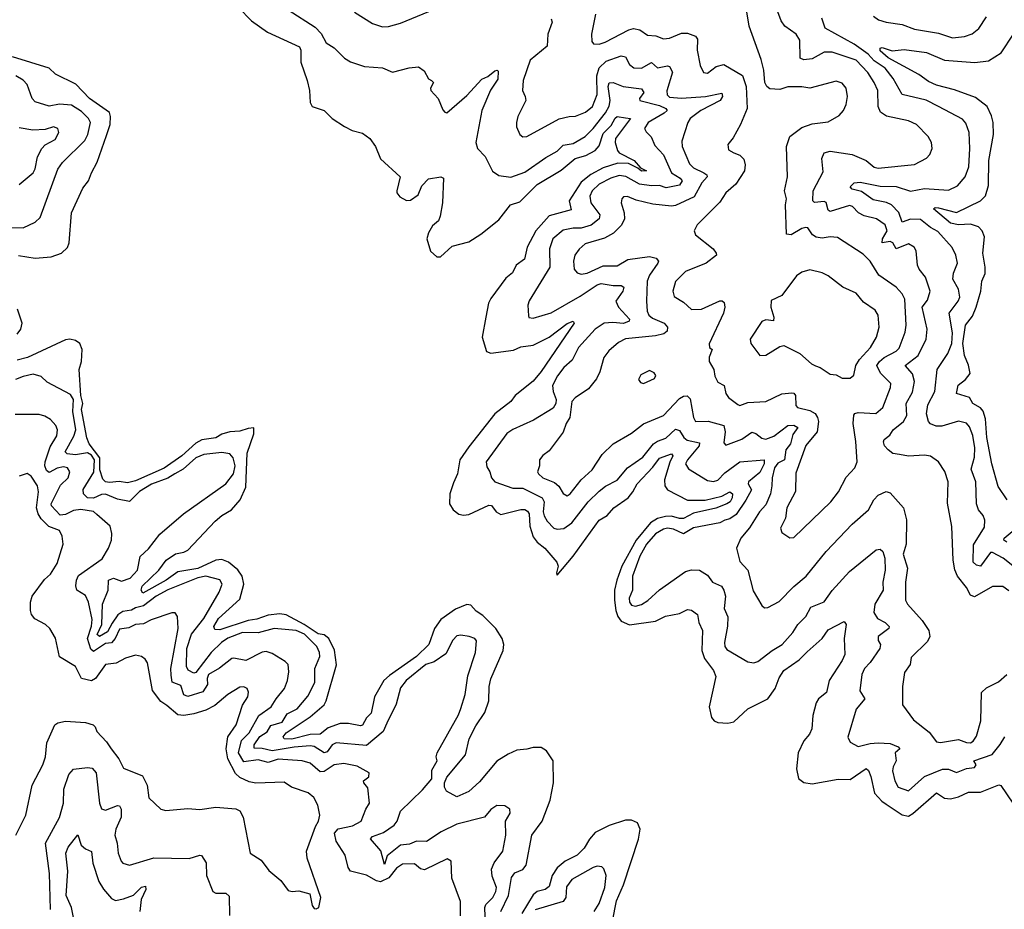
# Model space of a CAD drawing. Extents: x 1246230 to 1426786, y 660032 to 763141.
# Tile 387 of 566: x 1398517 to 1403423, y 675156 to 679587. Entities that reach past the tile are written whole.
import ezdxf

# ---------------------------------------------------------------- set-up
doc = ezdxf.new("R2010")
doc.units = 0

msp = doc.modelspace()

# ---------------------------------------------------------------- linework, layer by layer
at = {"layer": '0CON10XD'}
for points in [[(1403445, 676742), (1403415, 676763.2), (1403365, 676763.8), (1403275, 676712.9), (1403255, 676720), (1403235, 676759.2), (1403189.6, 676815), (1403176.8, 676846.8), (1403168.8, 676895), (1403162, 677062), (1403139.4, 677179.4), (1403144, 677285), (1403127, 677337), (1403095.4, 677385.4), (1403055, 677412.6), (1403025, 677418.2), (1402945, 677413.1), (1402900.6, 677420.6), (1402867.1, 677427.1), (1402844.1, 677444.1), (1402825.5, 677465), (1402820.4, 677485), (1402825, 677496.7), (1402852.9, 677517.1), (1402869.5, 677545), (1402920.5, 677585), (1402937, 677615), (1402934.5, 677675.5), (1402965, 677731.1), (1402976.4, 677785), (1402965, 677822.7), (1402928.8, 677865), (1402994.1, 677915), (1403034.6, 677995), (1403038.7, 678045), (1403014.2, 678155), (1403040.6, 678189.4), (1403053.5, 678235), (1403031.3, 678305), (1402998.5, 678345), (1402990, 678365), (1402983.8, 678435), (1402974.7, 678454.7), (1402945, 678471.2), (1402885, 678446.2), (1402867, 678475), (1402855, 678483), (1402815.3, 678475.3), (1402816.3, 678495), (1402838.8, 678535), (1402829.1, 678565), (1402785.8, 678595), (1402725, 678610.5), (1402697.1, 678625), (1402666.3, 678656.3), (1402651.9, 678661.9), (1402555, 678632.1), (1402545, 678638), (1402535, 678676.7), (1402525, 678681.1), (1402476.9, 678676.9), (1402469.2, 678685), (1402471.2, 678735), (1402520.1, 678829.9), (1402513.3, 678895), (1402525, 678924.4), (1402555, 678931.8), (1402665, 678915.9), (1402735.2, 678885.2), (1402775, 678853.2), (1402795, 678847.3), (1402975, 678865.5), (1403035, 678896.9), (1403051.9, 678915), (1403064.4, 678945.6), (1403060, 678975), (1403043.1, 679005), (1402985.8, 679065), (1402945, 679083.6), (1402836.5, 679106.5), (1402806.6, 679126.6), (1402794, 679155), (1402792.7, 679235), (1402775.3, 679275), (1402743.4, 679323.4), (1402684.5, 679385), (1402565, 679424.7), (1402525, 679426.2), (1402465, 679391.4), (1402425, 679388), (1402405.4, 679395.4), (1402405, 679486), (1402386.4, 679515), (1402329.2, 679555), (1402310.8, 679580.8), (1402269.5, 679695)], [(1399608.1, 679648.1), (1399671.7, 679581.7), (1399751.8, 679525), (1399911.2, 679451.2), (1399918.4, 679435), (1399917.4, 679375), (1399949.7, 679285), (1399961.3, 679235), (1399965.3, 679175.3), (1399974.4, 679155), (1400034, 679135), (1400074.2, 679095), (1400135, 679054.4), (1400173.3, 679035), (1400225, 679021.5), (1400261.4, 678995), (1400290.8, 678955), (1400314.4, 678894.4), (1400412.5, 678805), (1400396.2, 678735), (1400396.2, 678725), (1400411.2, 678705), (1400445, 678686.2), (1400465, 678687.5), (1400503.1, 678715), (1400521.2, 678758.8), (1400555, 678794.5), (1400615, 678804.5), (1400628.5, 678798.5), (1400624.5, 678674.5), (1400611.8, 678608.2), (1400604.1, 678585.9), (1400575, 678560), (1400555, 678526), (1400546, 678495), (1400564.6, 678434.6), (1400595, 678406), (1400614.1, 678405.9), (1400671.7, 678458.3), (1400755, 678480.6), (1400815, 678518.2), (1400905, 678590.2), (1400963.3, 678665), (1401009.8, 678680.2), (1401095, 678767), (1401215, 678837.8), (1401285, 678896), (1401338.9, 678911.1), (1401385, 678935.3), (1401405, 678958.9), (1401425, 679019.7), (1401465, 679059.7), (1401485, 679097.1), (1401495, 679105.3), (1401535, 679098.9), (1401561.1, 679095), (1401486.5, 678995), (1401484.8, 678975), (1401496.1, 678936.1), (1401505, 678923.2), (1401579.2, 678885), (1401610, 678850), (1401641.2, 678835), (1401615, 678832), (1401597.8, 678847.8), (1401550.2, 678870.2), (1401498.2, 678871.8), (1401425, 678849.7), (1401363.8, 678816.2), (1401315, 678777.2), (1401254.5, 678685), (1401265, 678640.6), (1401155, 678610.3), (1401088.6, 678535), (1401045.5, 678454.5), (1401032.9, 678395), (1400991.8, 678365), (1400973.1, 678326.9), (1400939.7, 678300.3), (1400865, 678198.1), (1400853.8, 678175), (1400839.5, 678105), (1400820.9, 678005), (1400842.5, 677935), (1400865, 677926.9), (1400978.3, 677941.7), (1401015, 677957.3), (1401075, 677966.2), (1401155, 678005.9), (1401245, 678073.6), (1401275.8, 678085.8), (1401280, 678075), (1401115.2, 677835), (1401075, 677786.7), (1400986.4, 677715), (1400964.8, 677685.2), (1400885, 677624), (1400755, 677459.2), (1400710.9, 677395), (1400698.9, 677325), (1400679.5, 677280.5), (1400660.7, 677225), (1400659.3, 677175), (1400676.7, 677145), (1400705, 677123.8), (1400728.6, 677118.6), (1400755, 677122), (1400855, 677169.7), (1400867.4, 677167.4), (1400890.7, 677135), (1400915, 677122.9), (1401015, 677147.5), (1401035, 677146.7), (1401048.3, 677138.3), (1401056.2, 677125), (1401058.6, 677065), (1401075, 677011.1), (1401095.3, 676985), (1401133.6, 676955), (1401193.3, 676885), (1401200, 676865), (1401191.7, 676831.7), (1401195, 676820), (1401275, 676914.7), (1401404.7, 677095), (1401445, 677116.7), (1401477.2, 677155), (1401548.6, 677205), (1401573, 677235), (1401594.3, 677275.7), (1401672.1, 677357.9), (1401705, 677402.8), (1401765, 677424.4), (1401771.8, 677415), (1401756.1, 677383.9), (1401729.5, 677295), (1401731.4, 677265), (1401744.6, 677245), (1401845, 677193.6), (1401933.5, 677193.5), (1402015, 677213.5), (1402055, 677235.3), (1402068.6, 677225), (1402067.2, 677205), (1402057.6, 677185), (1402040.4, 677175), (1401986.2, 677153.8), (1401875, 677129.7), (1401825, 677103.1), (1401805, 677102), (1401765, 677114.7), (1401735, 677112.6), (1401695, 677102.4), (1401659.6, 677080.4), (1401589.7, 676995), (1401517.6, 676865), (1401492.1, 676795), (1401481.8, 676745), (1401480.3, 676695), (1401487.4, 676645), (1401497.6, 676615), (1401515, 676590.6), (1401555, 676572.5), (1401685, 676591.6), (1401735, 676616.2), (1401805, 676630), (1401845, 676648.8), (1401865, 676645.4), (1401894.4, 676625), (1401901.1, 676585), (1401919.2, 676545), (1401915.8, 676445), (1401929.2, 676405), (1401974.7, 676344.7), (1401985.4, 676315.4), (1401953.3, 676165), (1401965, 676112), (1401977.1, 676095), (1401995, 676085.6), (1402046.2, 676083.8), (1402075, 676090), (1402145.4, 676154.6), (1402244.4, 676205), (1402281.6, 676255), (1402301.2, 676308.8), (1402325, 676344.6), (1402400.9, 676399.1), (1402441.4, 676438.6), (1402516, 676504), (1402545, 676548.1), (1402625, 676590), (1402635.6, 676575), (1402625.4, 676504.6), (1402628.5, 676425), (1402615.3, 676395), (1402550.8, 676295), (1402536.9, 676235), (1402497.5, 676205), (1402485.4, 676185), (1402468.9, 676121.1), (1402464.7, 676055.3), (1402451.9, 676028.1), (1402423.6, 675995), (1402396.5, 675935), (1402387.3, 675855), (1402398.2, 675808.2), (1402425, 675787.1), (1402465, 675780), (1402595, 675803.6), (1402655, 675802), (1402735, 675856.9), (1402746.7, 675846.7), (1402757.5, 675817.5), (1402777.1, 675735), (1402812.6, 675695), (1402835, 675679.6), (1402915, 675626.3), (1402945, 675620.5), (1402967.6, 675632.4), (1403085, 675736), (1403125, 675709.1), (1403155, 675705.3), (1403195, 675715.3), (1403245, 675739.5), (1403305, 675740), (1403395.7, 675775.7), (1403405, 675773.3), (1403465.2, 675685.2)], [(1399855, 679636.3), (1399989.7, 679549.7), (1400018.8, 679518.8), (1400045, 679471.2), (1400085, 679447.1), (1400135, 679395.5), (1400165, 679376.7), (1400235, 679353.6), (1400325, 679346.7), (1400375, 679325.8), (1400457.7, 679347.7), (1400505, 679352), (1400533.2, 679333.2), (1400555, 679292.5), (1400570, 679285), (1400578.8, 679275), (1400564.2, 679245.8), (1400566.2, 679235), (1400603.1, 679195), (1400625, 679138.8), (1400635, 679126.2), (1400645, 679124), (1400745, 679209.6), (1400819.4, 679290.6), (1400850, 679305), (1400885, 679331.8), (1400895.6, 679335.6), (1400900.9, 679330.9), (1400899.2, 679290.8), (1400863.2, 679236.8), (1400819.8, 679135), (1400790, 678975), (1400797.9, 678945), (1400836.8, 678905), (1400872.8, 678832.8), (1400905, 678811.1), (1400965, 678802.9), (1401035, 678827.1), (1401139.4, 678900.6), (1401195, 678931.6), (1401225, 678962), (1401275, 678971.2), (1401335, 679004.8), (1401373.9, 679045), (1401436.6, 679123.4), (1401454, 679156), (1401460.1, 679185), (1401449.3, 679255), (1401455, 679272.1), (1401475, 679273.5), (1401524.8, 679254.8), (1401615, 679242.9), (1401626.4, 679225), (1401605.6, 679195), (1401607.5, 679185), (1401705, 679159.4), (1401736.2, 679145), (1401743.9, 679135), (1401729.2, 679120.8), (1401649.2, 679075), (1401630.5, 679045), (1401638.5, 679028.5), (1401664.2, 679004.2), (1401681.3, 678961.3), (1401725, 678914.5), (1401765.2, 678825), (1401808.6, 678798.6), (1401818.5, 678785), (1401805, 678763), (1401739.1, 678749.1), (1401705, 678761.7), (1401665, 678758.9), (1401605, 678768.1), (1401536.9, 678806.9), (1401505, 678811.1), (1401462.6, 678797.4), (1401405, 678767.8), (1401370.5, 678735), (1401357.6, 678707.6), (1401362.7, 678675), (1401408.5, 678615), (1401405.3, 678595), (1401365, 678563.7), (1401315, 678549), (1401275, 678549.2), (1401225, 678538.7), (1401173.3, 678495), (1401157.2, 678445), (1401158.4, 678355), (1401055, 678186.7), (1401050, 678165), (1401052.1, 678112.1), (1401054.4, 678104.4), (1401075, 678100), (1401165, 678127.8), (1401310.1, 678209.9), (1401395, 678266), (1401415, 678272.4), (1401475, 678262.9), (1401513.9, 678263.9), (1401527.1, 678255), (1401523.1, 678235), (1401486.9, 678185), (1401501.1, 678155), (1401555.3, 678095), (1401554.6, 678085), (1401525, 678074.3), (1401471.9, 678078.1), (1401429.4, 678075), (1401384, 678045), (1401301.8, 677955), (1401269.3, 677890.7), (1401228.5, 677855), (1401196.4, 677813.6), (1401172.9, 677765), (1401175.3, 677735), (1401190.9, 677695), (1401188.5, 677675), (1401175, 677651.4), (1401077.6, 677592.4), (1400975, 677546.2), (1400945, 677525.4), (1400842.2, 677385), (1400845, 677360), (1400860, 677335), (1400867.8, 677305), (1400885.3, 677285.3), (1400975, 677253.1), (1401025, 677253.4), (1401121.2, 677205), (1401130.3, 677185), (1401124.8, 677135), (1401130.5, 677115), (1401145, 677089.6), (1401179.1, 677055), (1401195, 677048.9), (1401228.1, 677051.9), (1401269, 677081), (1401349.4, 677185), (1401405, 677238.4), (1401436.3, 677263.7), (1401495, 677292.9), (1401545, 677354.7), (1401622.2, 677407.8), (1401675.4, 677474.6), (1401695, 677488), (1401737.4, 677502.6), (1401785, 677547.5), (1401805, 677541.5), (1401826.8, 677506.8), (1401843.2, 677493.2), (1401905, 677480), (1401902.4, 677465), (1401844.7, 677395), (1401835.5, 677375), (1401850.1, 677350.1), (1401945, 677292), (1401975, 677287.6), (1401995, 677294.1), (1402030.2, 677329.8), (1402105, 677385.3), (1402227.1, 677395), (1402227, 677375), (1402205, 677331.9), (1402147.9, 677285), (1402147.1, 677275), (1402164.2, 677245), (1402135, 677193.5)], [(1400185.3, 679625.3), (1400275, 679568.1), (1400325, 679552.2), (1400355, 679553.5), (1400415, 679570.5), (1400585, 679639.6)], [(1402558.2, 677185), (1402597.1, 677235), (1402635, 677308.1), (1402678.2, 677355), (1402690.8, 677385), (1402684.1, 677485.9), (1402670.3, 677575), (1402672.9, 677617.1), (1402678, 677625), (1402695, 677630.9), (1402783.3, 677625), (1402817.3, 677655), (1402855.4, 677755), (1402857.7, 677775), (1402805.8, 677825.8), (1402788.1, 677865), (1402800.7, 677885), (1402825, 677904.2), (1402883.8, 677936.2), (1402899, 677951), (1402928.8, 678031.2), (1402934, 678066), (1402928, 678195), (1402915, 678221.9), (1402885, 678254.4), (1402798.6, 678315), (1402754.3, 678385), (1402719.5, 678419.5), (1402592.8, 678502.8), (1402556.1, 678506.1), (1402515, 678499.2), (1402485, 678503.8), (1402467.5, 678515), (1402445, 678550), (1402435, 678552.1), (1402415, 678546.6), (1402360.8, 678515), (1402338.2, 678518.2), (1402332.3, 678665), (1402337.5, 678695), (1402328.6, 678735), (1402342.5, 678805), (1402337.8, 678955), (1402354.4, 679005), (1402415, 679050.6), (1402465, 679068.1), (1402545, 679078.6), (1402600.5, 679109.5), (1402621.4, 679135), (1402634.5, 679165.5), (1402642.5, 679205), (1402635, 679246.2), (1402615, 679271.4), (1402585, 679280.5), (1402455, 679245.6), (1402415, 679252.2), (1402345, 679252.2), (1402305, 679239.4), (1402255, 679242.5), (1402240, 679255), (1402230, 679275), (1402224.4, 679335), (1402211.2, 679388.8), (1402152.3, 679555), (1402135.4, 679655.4)], [(1401165, 679592), (1401171.1, 679575), (1401148.9, 679515), (1401146.2, 679455), (1401061.1, 679385), (1401025.6, 679285), (1401022.2, 679235), (1401036.4, 679205), (1401038.8, 679185), (1401000, 679105), (1400992.2, 679075), (1400993.3, 679053.3), (1401010, 679015), (1401023.5, 679003.5), (1401045, 679005.6), (1401205, 679093.3), (1401255.7, 679105.7), (1401286.1, 679106.1), (1401337, 679127), (1401371.5, 679155), (1401394.8, 679215.2), (1401392.7, 679307.3), (1401405, 679346.7), (1401439, 679381), (1401515, 679406.8), (1401535, 679402.5), (1401555, 679363.5), (1401576.6, 679346.6), (1401615, 679345.9), (1401665, 679374.5), (1401695, 679348.2), (1401745, 679356.9), (1401755, 679353.5), (1401769.3, 679325), (1401742, 679232), (1401743, 679213), (1401755, 679200.7), (1401815, 679196.1), (1401934.8, 679205.2), (1402015, 679221.2), (1402018.5, 679205), (1402008.2, 679185), (1401911.5, 679135), (1401858.6, 679095), (1401845.8, 679075), (1401817.2, 678982.8), (1401818.2, 678955), (1401855, 678870), (1401875, 678848.8), (1401925.6, 678825), (1401941.8, 678815), (1401942.5, 678805), (1401916, 678775), (1401877.5, 678705), (1401785, 678661.7), (1401765, 678658.4), (1401672, 678668), (1401588.3, 678688.3), (1401545, 678706), (1401525, 678704.3), (1401516.9, 678695), (1401513.9, 678675), (1401528.6, 678625), (1401530.7, 678595), (1401516.6, 678563.4), (1401475.7, 678524.3), (1401431.9, 678498.1), (1401335, 678471.5), (1401305.2, 678444.8), (1401283.4, 678415), (1401276.6, 678385), (1401280, 678345), (1401295, 678326.7), (1401315, 678320.4), (1401345, 678325.3), (1401425, 678360.4), (1401495, 678360.7), (1401546.8, 678393.2), (1401655, 678407.9), (1401688.7, 678398.7), (1401700, 678385), (1401697.5, 678375), (1401655.3, 678315), (1401643.4, 678285), (1401640.9, 678185)], [(1401385.5, 679615), (1401366.9, 679515), (1401368.8, 679478.8), (1401376.2, 679466.2), (1401405, 679465.6), (1401435, 679474.7), (1401553, 679537), (1401575, 679542.5), (1401607.5, 679537.5), (1401645, 679510.9), (1401686.3, 679506.3), (1401725, 679491.2), (1401755, 679495.4), (1401815, 679519.7), (1401845, 679519.7), (1401885, 679505.4), (1401895, 679490), (1401892.2, 679435), (1401908.3, 679358.3), (1401925, 679323.8), (1401945, 679321.4), (1401986.8, 679353.2), (1402025, 679363.8), (1402119.2, 679309.2), (1402137.1, 679255), (1402142.1, 679145), (1402108.6, 679065), (1402072, 678998), (1402046, 678965), (1402048.3, 678938.3), (1402075, 678924.4), (1402105, 678912.9), (1402125, 678892.5), (1402132.7, 678865), (1402128.2, 678835), (1402085, 678768.2), (1402035, 678725.5), (1402005, 678677.5), (1401892.5, 678565), (1401878, 678535), (1401883.8, 678515), (1401972.5, 678445), (1401988, 678425), (1401988.8, 678415), (1401938, 678375), (1401835, 678332.9), (1401785, 678282.9), (1401771.1, 678235), (1401778.8, 678208.8), (1401825, 678180.6), (1401865, 678144.4), (1401915, 678145.9), (1402005, 678186.9), (1402017.1, 678187.1), (1402027.7, 678177.7), (1402030.6, 678155), (1402024.3, 678125), (1401953.2, 677973.2), (1401953.9, 677953.9), (1401967.5, 677945), (1401953.3, 677906.7), (1401953.1, 677885), (1401975.3, 677845.3), (1401980.9, 677810.9), (1401995, 677782), (1402028.1, 677765), (1402036.2, 677725), (1402048.2, 677705), (1402095, 677670), (1402105, 677666.2), (1402145, 677680.4), (1402235, 677685.9), (1402315, 677723.4), (1402365, 677728.8), (1402375, 677726.5), (1402382.3, 677715), (1402384.2, 677665), (1402392.2, 677655), (1402455, 677641), (1402480, 677625), (1402492.9, 677605), (1402497, 677585), (1402490, 677535), (1402435, 677466.5), (1402385, 677328), (1402383.5, 677236.5), (1402340.4, 677155), (1402333.6, 677105), (1402308.1, 677055), (1402315, 677032), (1402355, 677006), (1402375, 677007.5), (1402558.2, 677185)], [(1403465, 676866.2), (1403417.3, 676905), (1403365, 676932.5), (1403355, 676932.5), (1403305, 676865.4), (1403285, 676870), (1403267.2, 676885), (1403269.3, 676970.7), (1403325, 677060), (1403326.5, 677095), (1403318.1, 677118.1), (1403294.5, 677145), (1403283.8, 677175), (1403281.8, 677285), (1403258.2, 677348.2), (1403275, 677408.8), (1403276, 677455), (1403265.6, 677515.6), (1403249.3, 677559.3), (1403235, 677577.1), (1403195, 677586.8), (1403112.2, 677562.2), (1403082.9, 677562.9), (1403055, 677573.5), (1403045.6, 677585), (1403034.7, 677624.7), (1403041.3, 677668.7), (1403077.5, 677735), (1403088.2, 677845), (1403141.5, 677925), (1403161, 677975), (1403165, 678027.5), (1403147.7, 678125), (1403193.1, 678185), (1403200.9, 678205), (1403195.6, 678245.6), (1403167.1, 678295), (1403170.4, 678325), (1403190, 678375), (1403181.2, 678415), (1403163.1, 678453.1), (1403092.1, 678532.1), (1403055, 678552), (1403005, 678591.3), (1402955, 678594.3), (1402915, 678578.1), (1402897, 678627), (1402861.1, 678665), (1402835.9, 678675.9), (1402769.4, 678689.4), (1402711.7, 678731.7), (1402665, 678742.5), (1402655.5, 678755), (1402674.8, 678775.2), (1402705, 678777.3), (1402805, 678757.2), (1402885, 678755.7), (1402955, 678732.7), (1403025, 678746.1), (1403145, 678738.2), (1403190.2, 678759.8), (1403227.3, 678805), (1403246.1, 678855), (1403251.6, 678945), (1403248.8, 679025), (1403232.1, 679072.1), (1403215, 679091.5), (1403095, 679154.1), (1403033.9, 679186.1), (1402914.3, 679214.3), (1402868.7, 679295), (1402828.7, 679345), (1402775, 679381.6), (1402744.5, 679415), (1402675.1, 679465.1), (1402530.6, 679545), (1402514.6, 679595)], [(1402771.6, 679605), (1402795.7, 679585.7), (1402834.8, 679574.8), (1402915, 679562.9), (1402975, 679540.3), (1403095, 679520.8), (1403165, 679496.5), (1403225, 679503.3), (1403262.5, 679517.5), (1403296.5, 679543.5), (1403335, 679601.2)], [(1403437.4, 677195), (1403392.4, 677262.4), (1403361.3, 677375), (1403336.4, 677506.4), (1403329.3, 677599.3), (1403317.7, 677637.7), (1403304.5, 677654.5), (1403267.1, 677675), (1403249.2, 677705), (1403184.5, 677725), (1403193.4, 677766.6), (1403230.3, 677795), (1403252.4, 677825), (1403245, 677866.2), (1403225, 677914), (1403217.1, 677975), (1403230.4, 678065), (1403265, 678110.8), (1403282.1, 678155), (1403306.9, 678235), (1403310.9, 678285), (1403327.2, 678322.8), (1403328.1, 678355), (1403316.4, 678425), (1403324.1, 678505), (1403313.1, 678535), (1403294.4, 678555), (1403255, 678569.3), (1403195, 678564.6), (1403155, 678573.6), (1403070, 678645), (1403078.8, 678651.2), (1403095, 678649.7), (1403185, 678626.8), (1403305, 678684.6), (1403330, 678710), (1403345, 678761.2), (1403346.2, 678885), (1403369.1, 679015), (1403367.4, 679075), (1403358.6, 679108.6), (1403337.9, 679155), (1403279.5, 679199.5), (1403175, 679238), (1403085, 679260.7), (1403045, 679278.9), (1402997.1, 679315), (1402845, 679396.6), (1402805, 679431.5), (1402803.8, 679445), (1402815, 679449.2), (1402865, 679431.8), (1402925, 679438.9), (1403035, 679423.7), (1403125.7, 679385.7), (1403276.6, 679373.4), (1403345, 679382.9), (1403408.1, 679421.9), (1403468.9, 679515)], [(1398512.1, 678412.1), (1398595, 678399.7), (1398675, 678405.3), (1398725.7, 678425), (1398755, 678452.9), (1398763.9, 678476.1), (1398776.2, 678625), (1398832.4, 678747.6), (1398861.1, 678785), (1398874.5, 678825), (1398902.9, 678877.1), (1398950.2, 679010.2), (1398968.1, 679065), (1398969.5, 679105), (1398964.2, 679124.2), (1398864.7, 679194.7), (1398796.8, 679266.8), (1398696.4, 679316.4), (1398665, 679345.3), (1398482.2, 679402.2)], [(1398455, 678552), (1398535, 678551.2), (1398595, 678577.8), (1398618.8, 678601.2), (1398707.8, 678842.2), (1398730.4, 678875), (1398841.2, 678985), (1398856.2, 679015), (1398870.5, 679075), (1398859.5, 679095), (1398825, 679129.5), (1398775, 679160.7), (1398715, 679166.8), (1398665, 679157.2), (1398595, 679177.5), (1398579.6, 679195), (1398554.1, 679264.1), (1398535, 679285.4), (1398497.7, 679307.7)], [(1398515, 678765.7), (1398585, 678824.4), (1398595.2, 678844.8), (1398605.8, 678904.2), (1398627.2, 678945), (1398645, 678963.2), (1398695, 678991.2), (1398713.2, 679025), (1398706.9, 679045), (1398686.2, 679053.8), (1398645, 679040.9), (1398583, 679037), (1398515, 679048.9)], [(1402615, 677801.1), (1402655, 677802.2), (1402673.1, 677816.9), (1402683.9, 677865), (1402701.1, 677895), (1402756.5, 677955), (1402786, 678005), (1402800, 678055), (1402794.6, 678115), (1402780, 678140), (1402720.8, 678180.8), (1402684.4, 678225), (1402619.4, 678255), (1402545, 678310.5), (1402515, 678325.5), (1402455, 678341.9), (1402415, 678330), (1402387.9, 678312.1), (1402315, 678213.3), (1402261.1, 678188.9), (1402259.6, 678155), (1402274.2, 678105), (1402273.3, 678086.7), (1402235, 678091.4), (1402215, 678084.2), (1402156.7, 677995), (1402160.8, 677975), (1402205, 677914.4), (1402235, 677916.4), (1402305, 677958.6), (1402325, 677964.2), (1402403.8, 677923.8), (1402462.9, 677872.9), (1402482.9, 677862.9), (1402505.8, 677855), (1402555, 677821.1), (1402585, 677817.5), (1402615, 677801.1)], [(1401640.9, 678185), (1401644, 678135), (1401651.8, 678115), (1401669.7, 678099.7), (1401727.9, 678075), (1401744.5, 678055), (1401742.9, 678035), (1401727.2, 678022.8), (1401685, 678012.5), (1401535, 677996.8), (1401501, 677979), (1401452.2, 677937.8), (1401427.9, 677905), (1401407.5, 677832.5), (1401391.2, 677798.8), (1401351, 677749), (1401285, 677703.3), (1401269.1, 677685), (1401258.9, 677605), (1401239.6, 677575), (1401225, 677532.5), (1401155, 677440), (1401123.8, 677416.2), (1401107.1, 677395), (1401106.9, 677365), (1401097.1, 677335), (1401102.2, 677325), (1401124.3, 677304.3), (1401182.3, 677282.3), (1401203.3, 677263.3), (1401225, 677227.5), (1401245, 677215.7), (1401260, 677225), (1401314.8, 677295.2), (1401370.4, 677345), (1401419, 677421), (1401475, 677473.9), (1401565, 677528.2), (1401625, 677574.4), (1401725, 677616.2), (1401805, 677700), (1401825, 677712.5), (1401843.8, 677713.8), (1401858.8, 677698.8), (1401875.3, 677605.3), (1401885, 677585.7), (1401947.1, 677587.1), (1402025.9, 677565.9), (1402032.7, 677535), (1402025, 677480), (1402035, 677468.6), (1402115, 677497.9), (1402165, 677532.2), (1402185, 677526), (1402215, 677502.7), (1402235, 677497.4), (1402275, 677512.3), (1402345, 677565.4), (1402375, 677567.2), (1402394.4, 677555), (1402369.2, 677520.8), (1402357.5, 677475), (1402335.2, 677445), (1402327.9, 677395), (1402295, 677378.4), (1402278.7, 677355), (1402265.8, 677305), (1402264.1, 677265), (1402258.9, 677225), (1402235, 677170.9), (1402203.2, 677135), (1402154.4, 677055.6), (1402111.1, 677005), (1402089.6, 676955), (1402105, 676888), (1402145.6, 676845), (1402171.9, 676741.9), (1402215, 676668.8), (1402228, 676658), (1402245, 676658.8), (1402300.6, 676689.4), (1402375, 676764.4), (1402435.6, 676815), (1402535, 676938.9), (1402665.5, 677075), (1402746.9, 677145), (1402773.5, 677195), (1402795, 677218.5), (1402835, 677237.5), (1402855, 677230), (1402920.8, 677155), (1402936.4, 677096.4), (1402933.8, 676975), (1402919.6, 676925), (1402940.3, 676855), (1402930.3, 676785), (1402931.1, 676695), (1402940, 676675), (1403014.7, 676594.7), (1403046.9, 676545), (1403052.4, 676515), (1403040.8, 676489.2), (1402959.2, 676410.8), (1402953.6, 676375), (1402925.5, 676335), (1402915.5, 676265), (1402915.7, 676175), (1402970.3, 676100.3), (1403048.6, 676038.6), (1403085, 675990), (1403105, 675986), (1403195, 676002.3), (1403235, 675986.7), (1403254.3, 675985.7), (1403267.2, 675992.8), (1403285, 676018.8), (1403306.5, 676095), (1403310, 676235), (1403335, 676258.5), (1403395, 676288.5), (1403435, 676325.5)], [(1398505, 678020.5), (1398523.5, 678045), (1398530, 678075), (1398507.1, 678145)], [(1400913.9, 675145), (1400952.4, 675225), (1400967.4, 675315), (1400985, 675336.9), (1401025, 675354.2), (1401040.9, 675375), (1401068.4, 675525), (1401120.3, 675595), (1401160.7, 675699.3), (1401176.8, 675785), (1401175.5, 675895), (1401142.9, 675945), (1401115, 675962.5), (1401075, 675962.5), (1401045, 675953.1), (1400995, 675948.6), (1400950.9, 675929.1), (1400895, 675893.1), (1400808.7, 675791.3), (1400755, 675742.7), (1400695, 675716.7), (1400644.1, 675744.1), (1400633.4, 675763.4), (1400633.7, 675785), (1400646, 675814), (1400738.3, 675925), (1400757.6, 676005), (1400790.6, 676069.4), (1400835, 676135.7), (1400855.3, 676195), (1400855.8, 676265), (1400864.4, 676304.4), (1400925.5, 676445.5), (1400930, 676475), (1400920.9, 676505), (1400889.7, 676555), (1400825, 676619.5), (1400791, 676641), (1400765, 676670), (1400744.7, 676674.7), (1400689, 676651), (1400615, 676599.5), (1400584, 676555), (1400556.3, 676475), (1400494.9, 676415.1), (1400359.3, 676320.7), (1400331.2, 676295), (1400284.7, 676215), (1400267.8, 676132.2), (1400245, 676109.3), (1400225, 676073.8), (1400215, 676069.6), (1400155, 676081.5), (1400115, 676081), (1400055, 676059.6), (1400015, 676028.3), (1399965, 676027.3), (1399873.5, 676003.5), (1399834.8, 676004.8), (1399830.8, 676015), (1399845.8, 676035), (1399965.3, 676114.7), (1400034.4, 676175), (1400045.1, 676195), (1400096.7, 676373.3), (1400086, 676446), (1400057.8, 676505), (1400035, 676523.4), (1400005, 676527.2), (1399934.3, 676574.3), (1399845, 676622.4), (1399812.9, 676627.1), (1399755, 676621), (1399698.3, 676601.7), (1399655, 676594.7), (1399515, 676547.6), (1399489.6, 676549.6), (1399485.4, 676565), (1399507.5, 676605), (1399615, 676701.3), (1399634.4, 676775), (1399626.5, 676815), (1399605, 676846.8), (1399558.1, 676885), (1399525, 676897.7), (1399495, 676895.7), (1399405, 676853.7), (1399305, 676836.9), (1399247.1, 676795), (1399130.2, 676730.2), (1399123.5, 676745), (1399128.2, 676765), (1399211.2, 676845), (1399247, 676895), (1399293.7, 676926.3), (1399335, 676934), (1399355.2, 676945), (1399491.6, 677088.4), (1399525, 677117.6), (1399572.2, 677145), (1399615.7, 677195), (1399645, 677258.1), (1399651.4, 677428.6), (1399684.1, 677524.1), (1399683.6, 677553.6), (1399655, 677551.6), (1399615, 677537.3), (1399565, 677534.3), (1399525, 677522.3), (1399494.9, 677505.1), (1399425, 677493.8), (1399395, 677477.9), (1399325.1, 677414.9), (1399237.5, 677352.5), (1399095, 677290.9), (1399055, 677280.3), (1399012.5, 677287.5), (1398965, 677281.1), (1398944.4, 677285), (1398932, 677298), (1398916.8, 677345), (1398917.3, 677405), (1398863.3, 677475), (1398852, 677505), (1398825.1, 677645), (1398832.3, 677675), (1398822, 677715), (1398813.4, 677845), (1398825, 677884), (1398828.2, 677945), (1398816.9, 677975), (1398795, 677990), (1398766.5, 677996.5), (1398745, 677992.5), (1398556.1, 677903.9), (1398505, 677890.4)], [(1400834.4, 675165), (1400840.4, 675179.6), (1400875.2, 675215), (1400890.5, 675245), (1400892.7, 675265), (1400871.7, 675321.7), (1400868.2, 675355), (1400882.2, 675387.8), (1400924.5, 675445), (1400938.9, 675525), (1400937.8, 675595), (1400960.8, 675635), (1400960, 675655), (1400935, 675671.2), (1400895, 675672.5), (1400865, 675652.5), (1400832.5, 675615), (1400695, 675580.2), (1400617.6, 675542.4), (1400545, 675494.1), (1400495, 675495.9), (1400459.8, 675480.2), (1400415, 675474.5), (1400348, 675422), (1400335, 675379.2), (1400317, 675447), (1400265, 675506.7), (1400275, 675519.2), (1400330.8, 675539.2), (1400382.9, 675575), (1400398.2, 675595), (1400415.5, 675645), (1400525, 675751.2), (1400571.6, 675805), (1400571.5, 675848.5), (1400596.7, 675895), (1400593.3, 675915), (1400598.2, 675935), (1400704.1, 676125), (1400715, 676156), (1400736.6, 676225), (1400751, 676319), (1400788.2, 676435), (1400792.6, 676492.6), (1400785, 676505.4), (1400756.7, 676515), (1400715, 676521.9), (1400695, 676518.1), (1400675, 676496.9), (1400641.4, 676428.6), (1400581.9, 676388.1), (1400540.6, 676375), (1400442.8, 676295), (1400415, 676258.9), (1400393.1, 676176.9), (1400347.2, 676082.8), (1400328.5, 676041.5), (1400245, 675972.1), (1400095, 675985.3), (1400075, 675975.3), (1400050.2, 675939.8), (1400035, 675935.2), (1399985, 675966), (1399965, 675970), (1399885, 675963.9), (1399775, 675945.3), (1399725, 675957.1), (1399685, 675958.1), (1399685.3, 675975), (1399713.5, 676016.5), (1399750, 676040), (1399768.9, 676071.1), (1399825, 676088.3), (1399850.4, 676129.6), (1399900, 676155), (1399953.3, 676216.7), (1399987.5, 676285), (1399988.7, 676355), (1400012.4, 676415), (1400011.2, 676435), (1399998.6, 676465), (1399935.8, 676525.8), (1399895, 676545.4), (1399785.6, 676554.4), (1399705, 676533.7), (1399628, 676535), (1399555, 676506.5), (1399523.2, 676485), (1399470.7, 676435), (1399395, 676334.6), (1399385, 676331.8), (1399357.1, 676347.1), (1399348.2, 676365), (1399350.6, 676455), (1399373.5, 676526.5), (1399435, 676604.7), (1399510.9, 676735), (1399526.2, 676775), (1399515, 676797.5), (1399445.7, 676815.7), (1399405, 676807.2), (1399255, 676747.4), (1399197.1, 676715), (1399135, 676667.1), (1399095, 676657.8), (1399075, 676645.7), (1399030.9, 676639.1), (1399007.2, 676622.8), (1398978.8, 676581.2), (1398955, 676537.8), (1398915, 676515.2), (1398903.6, 676525), (1398927.4, 676575), (1398929.7, 676675), (1398957.7, 676745), (1398959.5, 676795), (1398985, 676804.7), (1399025, 676790.3), (1399067.3, 676805), (1399105.2, 676844.8), (1399117.6, 676912.4), (1399159.1, 676950.9), (1399216.5, 677025), (1399334.4, 677125), (1399545, 677275.4), (1399582.1, 677325), (1399591.2, 677365), (1399581.3, 677405), (1399564, 677424), (1399525, 677430.9), (1399435, 677421.2), (1399395, 677405.2), (1399331.6, 677348.4), (1399290.6, 677325), (1399255, 677302.7), (1399175, 677273), (1399115, 677237.8), (1399065, 677186.4), (1399005, 677199.1), (1398945, 677223), (1398925, 677221.9), (1398885, 677203.7), (1398855, 677205.2), (1398835, 677224.7), (1398833.3, 677246.7), (1398886.5, 677333.5), (1398891, 677395), (1398875, 677418), (1398855, 677429.1), (1398795, 677419.2), (1398754.8, 677424.8), (1398743.9, 677435), (1398787, 677513), (1398796.5, 677545), (1398782.3, 677635), (1398785.2, 677695), (1398770.9, 677720.9), (1398655, 677781.1), (1398625, 677810.6), (1398585, 677821.5), (1398535, 677810.4), (1398495.8, 677794.2)], [(1401625, 677774.3), (1401679.7, 677800.3), (1401686.2, 677815), (1401678.3, 677828.3), (1401655, 677840), (1401612.3, 677817.7), (1401600, 677795), (1401609.7, 677779.7), (1401625, 677774.3)], [(1400713.7, 675123.7), (1400713.3, 675195), (1400670.9, 675310.9), (1400666.7, 675395), (1400647, 675407), (1400535, 675351.8), (1400515, 675357.1), (1400485, 675382.4), (1400425, 675380.4), (1400395, 675360.9), (1400357.4, 675312.6), (1400315, 675293.4), (1400295, 675297.2), (1400245, 675325.3), (1400165, 675346.5), (1400153.4, 675363.4), (1400138.4, 675425), (1400094.7, 675495), (1400085.9, 675535), (1400105, 675556), (1400175, 675570.9), (1400218.9, 675595), (1400241.4, 675655), (1400260, 675685), (1400251.2, 675761.2), (1400232, 675785), (1400231.2, 675795), (1400256.7, 675815), (1400258, 675835), (1400198.4, 675868.4), (1400132.7, 675882.7), (1400085, 675874.8), (1400035, 675842.2), (1400015, 675840.5), (1399965, 675884.6), (1399925.3, 675894.7), (1399805, 675902.9), (1399755, 675887.5), (1399705, 675900), (1399635, 675890.2), (1399607.7, 675935), (1399622.8, 675997.2), (1399660.7, 676035), (1399708.3, 676121.7), (1399771.2, 676165), (1399794.6, 676205), (1399836.2, 676255), (1399852, 676295), (1399859.1, 676339.1), (1399854.7, 676374.7), (1399840.5, 676390.5), (1399775, 676429.3), (1399745, 676439.7), (1399725, 676436.9), (1399645, 676395.3), (1399585, 676407.5), (1399575, 676404.5), (1399512.7, 676357.3), (1399457.5, 676325), (1399451.2, 676305), (1399453.1, 676275), (1399430.2, 676239.8), (1399355, 676216.4), (1399335, 676223.6), (1399320.8, 676270.8), (1399276.7, 676286.7), (1399272.5, 676322.5), (1399270.7, 676355), (1399307.2, 676555), (1399303.8, 676613.8), (1399292.1, 676632.1), (1399275, 676631.8), (1399171.7, 676598.3), (1399135, 676577.2), (1399095, 676573.9), (1399061.3, 676558.7), (1399015, 676551.6), (1398993.7, 676505), (1398975, 676483.5), (1398945, 676480.6), (1398885, 676439.4), (1398871.6, 676451.6), (1398855.6, 676505), (1398875, 676565.6), (1398879.3, 676599.3), (1398860.8, 676685), (1398845, 676718.5), (1398802.2, 676745), (1398796.6, 676766.6), (1398800, 676795), (1398811.2, 676818.8), (1398927.6, 676902.4), (1398960.6, 676955), (1398974.3, 676995), (1398977, 677027), (1398967.5, 677065), (1398901.9, 677121.9), (1398885, 677138.2), (1398822.4, 677147.6), (1398785, 677142.7), (1398745, 677121.7), (1398719.4, 677119.4), (1398675.3, 677165), (1398674.6, 677175.4), (1398721.2, 677268.8), (1398758.4, 677305), (1398767.7, 677335), (1398755, 677354.8), (1398735, 677360), (1398705, 677353.2), (1398665, 677331), (1398651.7, 677341.7), (1398643, 677365), (1398643.9, 677385), (1398670.1, 677459.9), (1398701.8, 677515), (1398706.1, 677545), (1398697.3, 677565), (1398670.6, 677595), (1398642.9, 677612.9), (1398615, 677620.9), (1398495, 677620)], [(1399251.4, 676171.4), (1399221.5, 676191.5), (1399179.4, 676245), (1399155, 676383.3), (1399142.6, 676402.6), (1399125, 676414.4), (1399095, 676421.1), (1399045, 676406.7), (1398998.8, 676381.2), (1398945.4, 676374.6), (1398895.3, 676305), (1398875, 676293.8), (1398825.3, 676305.3), (1398795, 676365.6), (1398715, 676413.8), (1398695.7, 676505.7), (1398667.1, 676555), (1398646.2, 676575), (1398592.9, 676602.9), (1398576.6, 676625), (1398570.9, 676645), (1398570.9, 676685), (1398580.3, 676715), (1398641.4, 676798.6), (1398671.1, 676825), (1398705, 676877.9), (1398733.9, 676975), (1398729.3, 677015), (1398715, 677042.7), (1398661.9, 677061.9), (1398625, 677100.4), (1398609.3, 677125), (1398602, 677155), (1398610.4, 677235), (1398606.7, 677265), (1398575, 677313.3), (1398555, 677326.7), (1398515, 677313.8)], [(1402135, 677193.5), (1402087.3, 677122.7), (1402055, 677100.3), (1402030, 677095), (1402005, 677080.9), (1401875, 677055.3), (1401825, 677025.5), (1401775, 677048.9), (1401745, 677054.3), (1401725, 677050.2), (1401685, 677026.9), (1401639.8, 676975), (1401607.3, 676915), (1401571, 676815), (1401570.5, 676745), (1401554, 676705), (1401555.4, 676685), (1401565, 676671.2), (1401585, 676666.6), (1401615, 676674.7), (1401646.3, 676693.7), (1401705, 676747.5), (1401835, 676838.9), (1401865, 676847.3), (1401905, 676845.6), (1401945, 676820), (1401970, 676785), (1402014.4, 676765), (1402026.2, 676745), (1402033.4, 676715), (1402026.9, 676655), (1402045, 676613.3), (1402043.8, 676566.2), (1402028.5, 676485), (1402030.9, 676465), (1402040.4, 676450.4), (1402145, 676388.6), (1402175, 676384.3), (1402195, 676389.4), (1402265.7, 676444.3), (1402316.9, 676475), (1402369.3, 676535), (1402394.8, 676575.2), (1402433.8, 676615), (1402459.9, 676660.1), (1402525, 676688.2), (1402566.1, 676743.9), (1402651.1, 676838.9), (1402785, 676947.1), (1402805, 676950), (1402818.7, 676938.7), (1402827.8, 676905), (1402828.8, 676845), (1402818.3, 676785), (1402819.3, 676745), (1402778.6, 676675), (1402773.3, 676635), (1402791.2, 676605), (1402830, 676585), (1402850, 676565), (1402848.1, 676555), (1402794.2, 676515), (1402794.3, 676495), (1402806.7, 676475), (1402802.9, 676455), (1402755.6, 676384.4), (1402726.5, 676355), (1402713.6, 676325), (1402703.5, 676243.5), (1402728.8, 676205), (1402685, 676153.3), (1402643, 676013), (1402655, 675988.8), (1402695, 675966.7), (1402755, 675982.5), (1402794.3, 675984.3), (1402855, 675981.1), (1402893.8, 675965), (1402903.3, 675955), (1402878.8, 675935), (1402884.6, 675895.4), (1402869.1, 675865), (1402866.2, 675845), (1402876.9, 675795), (1402894.8, 675764.8), (1402945, 675746.2), (1403025, 675817.6), (1403115, 675854.7), (1403145, 675854.1), (1403185, 675837.1), (1403235, 675856.5), (1403275, 675861.8), (1403282.9, 675875), (1403272, 675895), (1403362.5, 675927.5), (1403403.2, 675976.8), (1403425.3, 676014.7)], [(1403435, 676983.8), (1403420, 676995), (1403422.2, 677005), (1403481.7, 677055)], [(1398498.5, 675525), (1398548.9, 675625), (1398580, 675775), (1398633.5, 675875), (1398645.4, 675915), (1398652.9, 675985), (1398692, 676075), (1398707.5, 676085), (1398745, 676092.5), (1398845, 676086.5), (1398883.3, 676075), (1398894, 676065), (1398902.1, 676042.1), (1398950.3, 675990.3), (1398973.3, 675955), (1399010.6, 675905), (1399035, 675859.2), (1399130, 675820), (1399152.5, 675775), (1399161.5, 675711.5), (1399220, 675655), (1399245, 675648.6), (1399355, 675658.1), (1399415, 675652.5), (1399494.1, 675664.1), (1399595, 675655.6), (1399615, 675645.8), (1399630.8, 675615), (1399665.7, 675435), (1399720.5, 675400.5), (1399758.6, 675348.6), (1399819.3, 675299.3), (1399855, 675250), (1399875, 675244.2), (1399907.7, 675247.7), (1399963, 675233), (1399974, 675175), (1399985, 675160), (1399995, 675157.5), (1400007.5, 675165), (1400017.5, 675215), (1399949.2, 675410.8), (1399946.2, 675445), (1399991.4, 675568.6), (1400006.5, 675595), (1400012.5, 675625), (1400003.5, 675675), (1399982.7, 675712.7), (1399955.2, 675735.2), (1399871.2, 675765), (1399835, 675788.6), (1399693.6, 675783.6), (1399660, 675790), (1399615, 675812.5), (1399591.9, 675831.9), (1399554.8, 675904.8), (1399546.9, 675955), (1399555.2, 676015), (1399596.4, 676075), (1399627.5, 676172.5), (1399654.4, 676215), (1399657.9, 676237.9), (1399651.2, 676255), (1399635, 676264), (1399615, 676262.9), (1399555, 676226.4), (1399489.3, 676170.7), (1399445, 676147.1), (1399385, 676130), (1399335, 676121.1), (1399305, 676124.1), (1399251.4, 676171.4)], [(1398670.9, 675155), (1398665.8, 675335), (1398646.4, 675485), (1398716.3, 675613.7), (1398735.3, 675685), (1398738, 675755), (1398762.6, 675827.4), (1398785, 675853.3), (1398855, 675861.5), (1398878.1, 675858.1), (1398898.1, 675835), (1398914.7, 675685), (1398925, 675655.7), (1398945, 675649.6), (1399005, 675673.3), (1399015, 675670.8), (1399022.7, 675655), (1399022.9, 675615), (1398996.4, 675555), (1398990.9, 675525), (1399003.3, 675485), (1399008.2, 675435), (1399022.5, 675395), (1399032, 675385), (1399065, 675375.6), (1399185, 675412.7), (1399361.2, 675408.8), (1399415, 675426.2), (1399423.9, 675423.9), (1399446.6, 675386.6), (1399447.7, 675325), (1399480, 675245), (1399495, 675235.6), (1399545, 675235.4), (1399561.3, 675221.3), (1399562.3, 675125)], [(1401450.5, 674995), (1401491.5, 675198.5), (1401525, 675276.9), (1401601.3, 675505), (1401609.1, 675555), (1401595, 675586.2), (1401565, 675600), (1401535, 675599.6), (1401455, 675573.8), (1401385, 675538.3), (1401356.7, 675505), (1401330.1, 675459.9), (1401295, 675425.7), (1401235, 675394.8), (1401195, 675362.7), (1401171, 675325), (1401155, 675269.6), (1401135, 675255.3), (1401095, 675244), (1401075, 675227.5), (1401019.9, 675135)], [(1398785.2, 675114.8), (1398775.6, 675165), (1398749.3, 675225), (1398758, 675345), (1398747.8, 675435), (1398758.2, 675465), (1398807.5, 675527.5), (1398824.5, 675475), (1398845, 675456.9), (1398875, 675443.3), (1398881.8, 675385), (1398911.9, 675295), (1398935, 675255.5), (1398975, 675209.6), (1398995, 675200), (1399035, 675207.3), (1399085, 675226), (1399125, 675265.7), (1399145, 675270.5), (1399146.7, 675255), (1399122.1, 675205), (1399116.7, 675145)], [(1401379.8, 675145), (1401404.8, 675185.2), (1401433.1, 675265), (1401438.9, 675325), (1401427.9, 675357.9), (1401417.5, 675367.5), (1401395, 675370), (1401375, 675364.5), (1401268.8, 675305), (1401241.9, 675268.1), (1401238.4, 675215), (1401225.5, 675194.5), (1401085, 675152.4)], [(1400838.7, 675075), (1400834.4, 675165)]]:
    msp.add_lwpolyline(points, dxfattribs=at)

doc.saveas('drawing.dxf')
